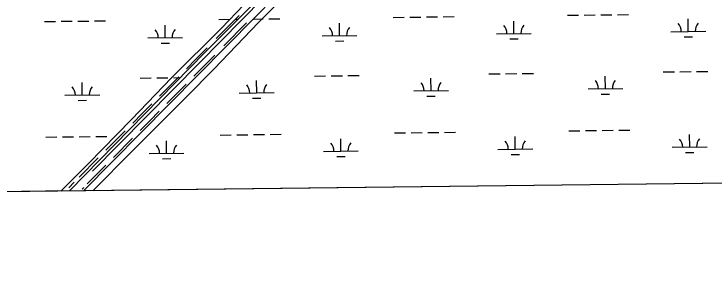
# Model space of a CAD drawing. Extents: x 3694830 to 3732949, y 415201 to 440970.
# Drawn here: x 3723273 to 3725287, y 420616 to 421416 of the extents above; entities that cross this region are included whole.
import ezdxf

# ---------------------------------------------------------------- set-up
doc = ezdxf.new("R2010")
doc.units = 0
for name, color, linetype in [('V-GRID-FRAM', 7, 'Continuous'), ('V-ROAD-CNTR', 7, 'Continuous'), ('V-TOPO-SHOR', 7, 'Continuous'), ('V-WETL-SWMP', 7, 'Continuous')]:
    doc.layers.add(name, color=color, linetype=linetype)

msp = doc.modelspace()

# ---------------------------------------------------------------- linework, layer by layer
at = {"layer": 'V-GRID-FRAM'}
msp.add_lwpolyline([(3698844.7, 438797.5), (3730590.8, 439176.2), (3730815.6, 420995.1), (3699053.6, 420616.3), (3698844.7, 438797.5)], dxfattribs=at)
at = {"layer": 'V-ROAD-CNTR'}
for points in [[(3724317.6, 421795.5), (3724172.3, 421648), (3723806.9, 421275.5), (3723498.2, 420963.7)], [(3723920.2, 421412.4), (3723854.9, 421345.9)], [(3723941.6, 421391.4), (3723876.3, 421324.9)], [(3723828.8, 421319.3), (3723796.2, 421286)], [(3723850.2, 421298.2), (3723817.6, 421265)], [(3723796.2, 421286.1), (3723768.7, 421258.2)], [(3723817.6, 421264.9), (3723790, 421237.1)], [(3723746.6, 421235.9), (3723691.5, 421180.3)], [(3723768, 421214.8), (3723712.8, 421159.2)], [(3723669.5, 421158), (3723641.9, 421130.1)], [(3723641.9, 421130.1), (3723614.3, 421102.3)], [(3723690.8, 421136.9), (3723663.2, 421109)], [(3723663.2, 421109), (3723635.7, 421081.2)], [(3723592.3, 421080), (3723537.2, 421024.4)], [(3723613.6, 421058.9), (3723558.5, 421003.2)], [(3723515.1, 421002.1), (3723460.1, 420946.5)], [(3723536.4, 420981), (3723483.2, 420927.2)], [(3723445.7, 420932), (3723430.4, 420916.5)], [(3723473.1, 420917), (3723468.6, 420912.4)]]:
    msp.add_lwpolyline(points, dxfattribs=at)
at = {"layer": 'V-TOPO-SHOR'}
for points in [[(3723407.8, 420906.8), (3723420, 420918.5), (3723486, 420985.5), (3723610.6, 421112.5), (3723726, 421232.4), (3723870.1, 421375.4), (3723998.4, 421511)], [(3723499.6, 420907.8), (3723613.8, 421022.5), (3723767.7, 421177), (3723848.3, 421258.9), (3723976.2, 421391.7), (3724093.6, 421511)]]:
    msp.add_lwpolyline(points, dxfattribs=at)
at = {"layer": 'V-WETL-SWMP'}
for p, q in [((3723965.8, 421405.9), (3724480.8, 421941.4)), ((3724206.9, 421690.6), (3723821.6, 421305.4)), ((3724459.6, 421407.8), (3724491.6, 421408.2)), ((3724507.6, 421408.4), (3724539.6, 421408.8)), ((3724865.5, 421412.7), (3724897.5, 421413.1)), ((3724913.5, 421413.3), (3724945.5, 421413.6)), ((3724961.5, 421413.8), (3724993.5, 421414.2)), ((3725009.5, 421414.4), (3725041.5, 421414.8)), ((3723359.9, 421394.7), (3723391.9, 421395.1)), ((3723407.9, 421395.3), (3723439.9, 421395.7)), ((3723455.9, 421395.9), (3723487.9, 421396.2)), ((3723473, 420907.5), (3723965.8, 421405.9)), ((3723503.9, 421396.4), (3723535.9, 421396.8)), ((3723861.7, 421400.7), (3723893.7, 421401.1)), ((3723909.7, 421401.3), (3723917.6, 421401.4)), ((3723961.8, 421401.9), (3723989.7, 421402.2)), ((3724005.7, 421402.4), (3724037.7, 421402.8)), ((3724209.6, 421354.1), (3724209.2, 421390.1)), ((3724363.6, 421406.7), (3724395.6, 421407.1)), ((3724411.6, 421407.3), (3724443.6, 421407.6)), ((3724711.5, 421360.1), (3724711.1, 421396.1)), ((3725213.4, 421366.1), (3725213, 421402.1)), ((3723707.8, 421348.1), (3723707.3, 421384.1)), ((3723657.8, 421347.5), (3723757.8, 421348.7)), ((3724159.6, 421353.5), (3724259.6, 421354.7)), ((3724661.5, 421359.5), (3724761.5, 421360.7)), ((3725163.4, 421365.5), (3725263.4, 421366.7)), ((3725201.6, 421350.5), (3725225.6, 421350.8)), ((3723696, 421332.6), (3723720, 421332.8)), ((3724197.8, 421338.5), (3724221.8, 421338.8)), ((3724699.7, 421344.5), (3724723.7, 421344.8)), ((3723821.6, 421305.4), (3723432, 420907)), ((3725141.4, 421249.8), (3725173.4, 421250.2)), ((3725189.4, 421250.4), (3725221.4, 421250.7)), ((3725237.4, 421250.9), (3725269.4, 421251.3)), ((3723635.7, 421231.8), (3723667.7, 421232.2)), ((3723683.7, 421232.4), (3723715.7, 421232.8)), ((3723731.7, 421233), (3723751, 421233.2)), ((3724137.6, 421237.8), (3724169.6, 421238.2)), ((3724185.6, 421238.4), (3724217.6, 421238.8)), ((3724233.6, 421239), (3724265.6, 421239.3)), ((3724473, 421195.4), (3724472.6, 421231.4)), ((3724639.5, 421243.8), (3724671.5, 421244.2)), ((3724687.5, 421244.4), (3724719.5, 421244.8)), ((3724735.5, 421244.9), (3724767.5, 421245.3)), ((3724974.9, 421201.4), (3724974.4, 421237.4)), ((3723469.2, 421183.4), (3723468.8, 421219.4)), ((3723971.1, 421189.4), (3723970.7, 421225.4)), ((3723921.1, 421188.8), (3724021.1, 421190)), ((3724423, 421194.8), (3724523, 421196)), ((3724924.9, 421200.8), (3725024.9, 421202)), ((3723419.2, 421182.8), (3723519.2, 421184)), ((3723457.4, 421167.8), (3723481.4, 421168.1)), ((3723959.3, 421173.8), (3723983.3, 421174.1)), ((3724461.2, 421179.8), (3724485.2, 421180.1)), ((3724963, 421185.8), (3724987, 421186.1)), ((3723865.7, 421068.1), (3723897.7, 421068.4)), ((3723913.7, 421068.6), (3723945.7, 421069)), ((3723961.7, 421069.2), (3723993.7, 421069.6)), ((3724009.7, 421069.8), (3724041.7, 421070.2)), ((3724367.6, 421074), (3724399.6, 421074.4)), ((3724415.6, 421074.6), (3724447.6, 421075)), ((3724463.6, 421075.2), (3724495.6, 421075.6)), ((3724511.6, 421075.8), (3724543.6, 421076.1)), ((3724869.5, 421080), (3724901.5, 421080.4)), ((3724917.5, 421080.6), (3724949.5, 421081)), ((3724965.5, 421081.2), (3724997.4, 421081.6)), ((3725013.4, 421081.7), (3725045.4, 421082.1)), ((3725217.4, 421033.4), (3725216.9, 421069.4)), ((3723363.8, 421062.1), (3723395.8, 421062.5)), ((3723411.8, 421062.6), (3723443.8, 421063)), ((3723459.8, 421063.2), (3723491.8, 421063.6)), ((3723507.8, 421063.8), (3723539.8, 421064.2)), ((3723711.7, 421015.5), (3723711.3, 421051.5)), ((3724213.6, 421021.5), (3724213.2, 421057.5)), ((3724715.5, 421027.4), (3724715.1, 421063.4)), ((3724665.5, 421026.8), (3724765.5, 421028)), ((3725167.4, 421032.8), (3725267.4, 421034)), ((3723661.7, 421014.9), (3723761.7, 421016.1)), ((3724163.6, 421020.9), (3724263.6, 421022.1)), ((3724201.8, 421005.9), (3724225.8, 421006.2)), ((3724703.7, 421011.9), (3724727.7, 421012.2)), ((3725205.5, 421017.9), (3725229.5, 421018.1)), ((3723699.9, 420999.9), (3723723.9, 421000.2)), ((3725373.2, 420930.2), (3723473, 420907.5)), ((3723432, 420907), (3722655.9, 420897.8))]:
    msp.add_line(p, q, dxfattribs=at)
for centre, start, end in [((3725158.1, 421365.9), 359.9115, 41.4552), ((3725268.6, 421367.2), 139.9115, 181.4552), ((3723652.5, 421347.9), 359.9115, 41.4552), ((3723763, 421349.3), 139.9115, 181.4552), ((3724154.4, 421353.9), 359.9115, 41.4552), ((3724264.9, 421355.2), 139.9115, 181.4552), ((3724656.3, 421359.9), 359.9115, 41.4552), ((3724766.7, 421361.2), 139.9115, 181.4552), ((3723524.5, 421184.5), 139.9115, 181.4552), ((3723915.9, 421189.2), 359.9115, 41.4552), ((3724026.4, 421190.5), 139.9115, 181.4552), ((3724417.7, 421195.2), 359.9115, 41.4552), ((3724528.2, 421196.5), 139.9115, 181.4552), ((3724919.6, 421201.2), 359.9115, 41.4552), ((3725030.1, 421202.5), 139.9115, 181.4552), ((3723414, 421183.2), 359.9115, 41.4552), ((3724660.2, 421027.3), 359.9115, 41.4552), ((3724770.7, 421028.6), 139.9115, 181.4552), ((3725162.1, 421033.2), 359.9115, 41.4552), ((3725272.6, 421034.6), 139.9115, 181.4552), ((3723656.5, 421015.3), 359.9115, 41.4552), ((3723767, 421016.6), 139.9115, 181.4552), ((3724158.4, 421021.3), 359.9115, 41.4552), ((3724268.8, 421022.6), 139.9115, 181.4552)]:
    msp.add_arc(centre, 35.2, start, end, dxfattribs=at)

doc.saveas('drawing.dxf')
